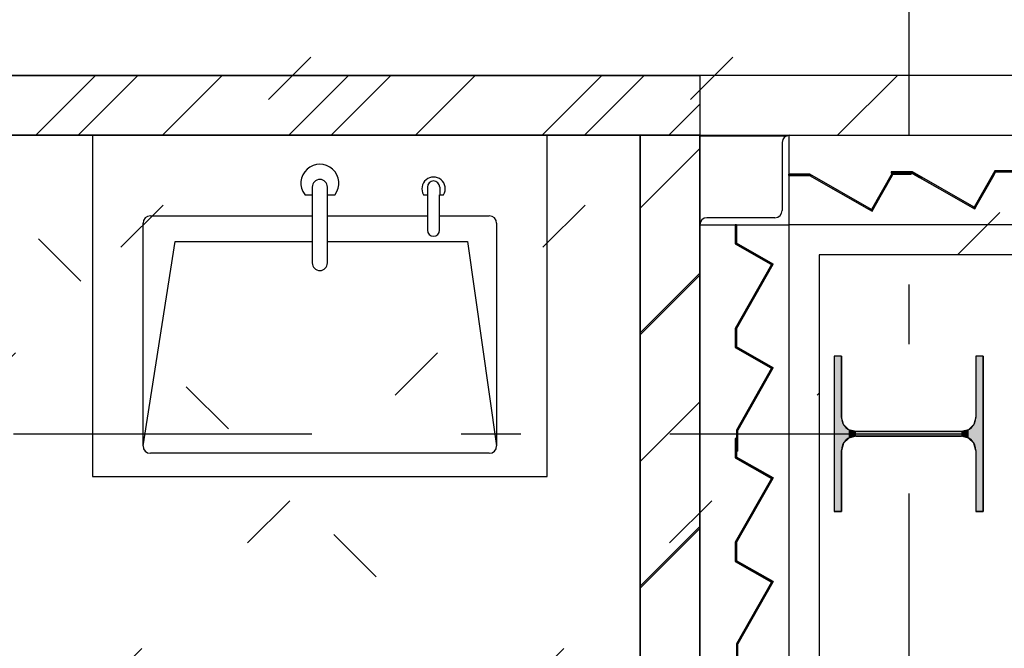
# Model space of a CAD drawing. Extents: x 2 to 87, y -108 to 11.
# Tile 290 of 352: x 42.74 to 44.39, y -33.97 to -32.91. Entities that reach past the tile are written whole.
import ezdxf

# ---------------------------------------------------------------- set-up
doc = ezdxf.new("R2010")
doc.units = 0
doc.header["$MEASUREMENT"] = 0
for name, pattern in [('DASHDOT', [1, 0.5, -0.25, 0, -0.25]), ('DOT', [0.25, 0, -0.25]), ('HIDDEN', [0.375, 0.25, -0.125])]:
    doc.linetypes.add(name, pattern=pattern)
for name, color, linetype in [('12', 7, 'CONTINUOUS'), ('18', 7, 'CONTINUOUS'), ('2', 7, 'CONTINUOUS'), ('25', 7, 'CONTINUOUS'), ('4', 7, 'CONTINUOUS'), ('5', 7, 'CONTINUOUS'), ('6', 7, 'CONTINUOUS'), ('7', 7, 'CONTINUOUS'), ('8', 7, 'CONTINUOUS')]:
    doc.layers.add(name, color=color, linetype=linetype)

# ---------------------------------------------------------------- blocks, each defined once
blk = doc.blocks.new('*N31')
at = {"layer": '7', "color": 62, "linetype": 'Continuous'}
for p, q in [((-0.1125, 0.13), (-0.125, 0.13)), ((-0.125, 0.13), (-0.125, -0.13)), ((-0.1125, 0.13), (-0.1125, 0.0277)), ((0.125, 0.13), (0.1125, 0.13)), ((0.1125, 0.13), (0.1125, 0.0277)), ((0.125, 0.13), (0.125, -0.13)), ((-0.1093, 0.0157), (-0.1125, 0.0277)), ((0.1125, 0.0277), (0.1093, 0.0157)), ((-0.1005, 0.007), (-0.1093, 0.0157)), ((-0.0885, 0.0037), (-0.1005, 0.007)), ((0.0885, 0.0037), (-0.0885, 0.0037)), ((0.1005, 0.007), (0.0885, 0.0037)), ((0.1093, 0.0157), (0.1005, 0.007)), ((-0.1093, -0.0158), (-0.1125, -0.0278)), ((-0.1005, -0.007), (-0.1093, -0.0158)), ((-0.0885, -0.0038), (-0.1005, -0.007)), ((0.0885, -0.0038), (-0.0885, -0.0038)), ((0.1005, -0.007), (0.0885, -0.0038)), ((0.1093, -0.0158), (0.1005, -0.007)), ((0.1125, -0.0278), (0.1093, -0.0158)), ((-0.1125, -0.0278), (-0.1125, -0.13)), ((0.1125, -0.0278), (0.1125, -0.13)), ((-0.1125, -0.13), (-0.125, -0.13)), ((0.125, -0.13), (0.1125, -0.13))]:
    blk.add_line(p, q, dxfattribs=at)
for points in [[(-0.1125, 0.13), (-0.125, 0.13), (-0.125, -0.13)], [(-0.1125, 0.13), (-0.1125, -0.13), (-0.125, -0.13)], [(-0.125, 0.13), (-0.125, 0.13), (-0.125, -0.13)], [(-0.1125, 0.13), (-0.1125, 0.13), (-0.1125, 0.0277)], [(0.125, 0.13), (0.1125, 0.13), (0.1125, -0.13)], [(0.125, 0.13), (0.125, -0.13), (0.1125, -0.13)], [(0.1125, 0.13), (0.1125, 0.13), (0.1125, 0.0277)], [(0.125, 0.13), (0.125, 0.13), (0.125, -0.13)], [(-0.1093, 0.0157), (-0.1125, 0.0277), (-0.1125, -0.0278)], [(0.1125, 0.0277), (0.1093, 0.0157), (0.1093, -0.0158)], [(0.1125, 0.0277), (0.1125, -0.0278), (0.1093, -0.0158)], [(-0.1093, 0.0157), (-0.1093, -0.0158), (-0.1125, -0.0278)], [(-0.1005, 0.007), (-0.1093, 0.0157), (-0.1093, -0.0158)], [(-0.1005, 0.007), (-0.1005, -0.007), (-0.1093, -0.0158)], [(-0.0885, 0.0037), (-0.1005, 0.007), (-0.1005, -0.007)], [(-0.0885, 0.0037), (-0.0885, -0.0038), (-0.1005, -0.007)], [(0.0885, 0.0037), (-0.0885, 0.0037), (-0.0885, -0.0038)], [(0.0885, 0.0037), (0.0885, -0.0038), (-0.0885, -0.0038)], [(0.1005, 0.007), (0.0885, 0.0037), (0.0885, -0.0038)], [(0.1005, 0.007), (0.1005, -0.007), (0.0885, -0.0038)], [(0.1093, 0.0157), (0.1005, 0.007), (0.1005, -0.007)], [(0.1093, 0.0157), (0.1093, -0.0158), (0.1005, -0.007)], [(-0.1125, -0.0278), (-0.1125, -0.0278), (-0.1125, -0.13)], [(0.1125, -0.0278), (0.1125, -0.0278), (0.1125, -0.13)]]:
    blk.add_solid(points, dxfattribs=at)
blk = doc.blocks.new('*N656')
at = {"layer": '25', "color": 62, "linetype": 'Continuous'}
for p, q in [((44.0264, -33.1729), (44.062, -33.1729)), ((44.0264, -33.1729), (44.0264, -33.1749)), ((44.0264, -33.1749), (44.0614, -33.1749)), ((44.0614, -33.1749), (44.1614, -33.2318)), ((44.062, -33.1729), (44.0655, -33.1749)), ((44.2001, -33.1749), (44.1678, -33.2318)), ((44.1989, -33.1729), (44.1978, -33.1749)), ((44.2001, -33.1709), (44.1989, -33.1729)), ((44.2001, -33.1709), (44.2315, -33.1709)), ((44.2012, -33.1729), (44.2001, -33.1749)), ((44.2012, -33.1729), (44.2315, -33.1729)), ((44.2315, -33.1709), (44.2315, -33.1729)), ((44.1662, -33.2345), (44.1614, -33.2318)), ((44.1678, -33.2318), (44.1662, -33.2345))]:
    blk.add_line(p, q, dxfattribs=at)
for points in [[(44.0264, -33.1729), (44.0264, -33.1729), (44.062, -33.1729)], [(44.0264, -33.1729), (44.0264, -33.1749), (44.0655, -33.1749)], [(44.0264, -33.1729), (44.062, -33.1729), (44.0655, -33.1749)], [(44.0264, -33.1749), (44.0264, -33.1749), (44.0614, -33.1749)], [(44.0614, -33.1749), (44.1614, -33.2318), (44.1655, -33.2318)], [(44.0614, -33.1749), (44.0655, -33.1749), (44.1655, -33.2318)], [(44.1978, -33.1749), (44.1655, -33.2318), (44.1678, -33.2318)], [(44.1978, -33.1749), (44.2001, -33.1749), (44.1678, -33.2318)], [(44.1989, -33.1729), (44.1978, -33.1749), (44.2001, -33.1749)], [(44.2001, -33.1709), (44.1989, -33.1729), (44.2315, -33.1729)], [(44.1989, -33.1729), (44.2012, -33.1729), (44.2001, -33.1749)], [(44.2001, -33.1709), (44.2001, -33.1709), (44.2315, -33.1709)], [(44.2001, -33.1709), (44.2315, -33.1709), (44.2315, -33.1729)], [(44.2012, -33.1729), (44.2012, -33.1729), (44.2315, -33.1729)], [(44.1614, -33.2318), (44.1678, -33.2318), (44.1662, -33.2345)]]:
    blk.add_solid(points, dxfattribs=at)
blk = doc.blocks.new('*N657')
at = {"layer": '25', "color": 62, "linetype": 'Continuous'}
for p, q in [((44.1983, -33.1689), (44.2338, -33.1689)), ((44.1983, -33.1689), (44.1983, -33.1709)), ((44.1983, -33.1709), (44.2333, -33.1709)), ((44.2333, -33.1709), (44.2458, -33.178)), ((44.2338, -33.1689), (44.2373, -33.1709)), ((44.2373, -33.1709), (44.2498, -33.178)), ((44.2458, -33.178), (44.3333, -33.2278)), ((44.3679, -33.178), (44.3396, -33.2278)), ((44.3697, -33.1709), (44.3656, -33.178)), ((44.372, -33.1709), (44.3679, -33.178)), ((44.3708, -33.1689), (44.3697, -33.1709)), ((44.3719, -33.1669), (44.3708, -33.1689)), ((44.3719, -33.1669), (44.4039, -33.1669)), ((44.3731, -33.1689), (44.372, -33.1709)), ((44.3731, -33.1689), (44.4034, -33.1689)), ((44.4034, -33.1689), (44.4069, -33.1709)), ((44.4039, -33.1669), (44.4074, -33.1689)), ((44.4069, -33.1709), (44.4194, -33.178)), ((44.4074, -33.1689), (44.411, -33.1709)), ((44.411, -33.1709), (44.4235, -33.178)), ((44.4194, -33.178), (44.5069, -33.2278)), ((44.5415, -33.178), (44.5133, -33.2278)), ((44.5433, -33.1709), (44.5392, -33.178)), ((44.5456, -33.1709), (44.5415, -33.178)), ((44.5444, -33.1689), (44.5433, -33.1709)), ((44.5456, -33.1669), (44.5444, -33.1689)), ((44.5456, -33.1669), (44.5776, -33.1669)), ((44.5467, -33.1689), (44.5456, -33.1709)), ((44.5467, -33.1689), (44.5776, -33.1689)), ((44.5776, -33.1669), (44.5776, -33.1689)), ((44.3381, -33.2305), (44.3333, -33.2278)), ((44.3396, -33.2278), (44.3381, -33.2305)), ((44.5117, -33.2305), (44.5069, -33.2278)), ((44.5133, -33.2278), (44.5117, -33.2305))]:
    blk.add_line(p, q, dxfattribs=at)
for points in [[(44.1983, -33.1689), (44.1983, -33.1689), (44.2338, -33.1689)], [(44.1983, -33.1689), (44.1983, -33.1709), (44.2373, -33.1709)], [(44.1983, -33.1689), (44.2338, -33.1689), (44.2373, -33.1709)], [(44.1983, -33.1709), (44.1983, -33.1709), (44.2333, -33.1709)], [(44.2333, -33.1709), (44.2458, -33.178), (44.2498, -33.178)], [(44.2333, -33.1709), (44.2373, -33.1709), (44.2498, -33.178)], [(44.2458, -33.178), (44.3333, -33.2278), (44.3373, -33.2278)], [(44.2458, -33.178), (44.2498, -33.178), (44.3373, -33.2278)], [(44.3656, -33.178), (44.3373, -33.2278), (44.3396, -33.2278)], [(44.3656, -33.178), (44.3679, -33.178), (44.3396, -33.2278)], [(44.3697, -33.1709), (44.3656, -33.178), (44.3679, -33.178)], [(44.3697, -33.1709), (44.372, -33.1709), (44.3679, -33.178)], [(44.3708, -33.1689), (44.3697, -33.1709), (44.372, -33.1709)], [(44.3719, -33.1669), (44.3708, -33.1689), (44.4074, -33.1689)], [(44.3708, -33.1689), (44.3731, -33.1689), (44.372, -33.1709)], [(44.3719, -33.1669), (44.3719, -33.1669), (44.4039, -33.1669)], [(44.3719, -33.1669), (44.4039, -33.1669), (44.4074, -33.1689)], [(44.3731, -33.1689), (44.3731, -33.1689), (44.4034, -33.1689)], [(44.4034, -33.1689), (44.4069, -33.1709), (44.411, -33.1709)], [(44.4034, -33.1689), (44.4074, -33.1689), (44.411, -33.1709)], [(44.4069, -33.1709), (44.4194, -33.178), (44.4235, -33.178)], [(44.4069, -33.1709), (44.411, -33.1709), (44.4235, -33.178)], [(44.4194, -33.178), (44.5069, -33.2278), (44.511, -33.2278)], [(44.4194, -33.178), (44.4235, -33.178), (44.511, -33.2278)], [(44.5392, -33.178), (44.511, -33.2278), (44.5133, -33.2278)], [(44.5392, -33.178), (44.5415, -33.178), (44.5133, -33.2278)], [(44.5433, -33.1709), (44.5392, -33.178), (44.5415, -33.178)], [(44.5433, -33.1709), (44.5456, -33.1709), (44.5415, -33.178)], [(44.5444, -33.1689), (44.5433, -33.1709), (44.5456, -33.1709)], [(44.5456, -33.1669), (44.5444, -33.1689), (44.5776, -33.1689)], [(44.5444, -33.1689), (44.5467, -33.1689), (44.5456, -33.1709)], [(44.5456, -33.1669), (44.5456, -33.1669), (44.5776, -33.1669)], [(44.5456, -33.1669), (44.5776, -33.1669), (44.5776, -33.1689)], [(44.5467, -33.1689), (44.5467, -33.1689), (44.5776, -33.1689)], [(44.3333, -33.2278), (44.3396, -33.2278), (44.3381, -33.2305)], [(44.5069, -33.2278), (44.5133, -33.2278), (44.5117, -33.2305)]]:
    blk.add_solid(points, dxfattribs=at)
blk = doc.blocks.new('*N681')
at = {"layer": '25', "color": 62, "linetype": 'Continuous'}
for p, q in [((43.937, -33.6155), (43.939, -33.6155)), ((43.937, -33.6155), (43.937, -33.6463)), ((43.939, -33.6155), (43.939, -33.6463)), ((43.937, -33.6463), (43.937, -33.6475)), ((43.937, -33.6475), (43.9965, -33.6813)), ((43.939, -33.6463), (43.941, -33.6475)), ((43.941, -33.6475), (44.0006, -33.6813)), ((43.9978, -33.6821), (43.937, -33.7891)), ((44.0001, -33.6821), (43.9393, -33.7891)), ((43.9965, -33.6813), (43.9978, -33.6821)), ((44.0006, -33.6813), (44.0001, -33.6821)), ((43.937, -33.7891), (43.937, -33.7896)), ((43.9393, -33.7891), (43.939, -33.7896)), ((43.937, -33.7896), (43.937, -33.8199)), ((43.939, -33.7896), (43.939, -33.8199)), ((43.937, -33.8199), (43.937, -33.8211)), ((43.937, -33.8211), (43.9965, -33.855)), ((43.939, -33.8199), (43.941, -33.8211)), ((43.941, -33.8211), (44.0006, -33.855)), ((43.9965, -33.855), (43.9978, -33.8557)), ((44.0006, -33.855), (44.0001, -33.8557)), ((43.9978, -33.8557), (43.939, -33.9592)), ((44.0001, -33.8557), (43.9413, -33.9592)), ((43.939, -33.9592), (43.939, -33.9597)), ((43.939, -33.9597), (43.939, -33.9947)), ((43.9413, -33.9592), (43.941, -33.9597)), ((43.941, -33.9597), (43.941, -33.9947)), ((43.939, -33.9947), (43.941, -33.9947))]:
    blk.add_line(p, q, dxfattribs=at)
for points in [[(43.937, -33.6155), (43.937, -33.6155), (43.939, -33.6155)], [(43.937, -33.6155), (43.937, -33.6463), (43.939, -33.6463)], [(43.937, -33.6155), (43.939, -33.6155), (43.939, -33.6463)], [(43.937, -33.6463), (43.937, -33.6475), (43.941, -33.6475)], [(43.937, -33.6463), (43.939, -33.6463), (43.941, -33.6475)], [(43.937, -33.6475), (43.9965, -33.6813), (44.0006, -33.6813)], [(43.937, -33.6475), (43.941, -33.6475), (44.0006, -33.6813)], [(43.9978, -33.6821), (43.937, -33.7891), (43.9393, -33.7891)], [(43.9978, -33.6821), (44.0001, -33.6821), (43.9393, -33.7891)], [(43.9965, -33.6813), (43.9978, -33.6821), (44.0001, -33.6821)], [(43.9965, -33.6813), (44.0006, -33.6813), (44.0001, -33.6821)], [(43.937, -33.7891), (43.937, -33.7896), (43.939, -33.7896)], [(43.937, -33.7891), (43.9393, -33.7891), (43.939, -33.7896)], [(43.937, -33.7896), (43.937, -33.8199), (43.939, -33.8199)], [(43.937, -33.7896), (43.939, -33.7896), (43.939, -33.8199)], [(43.937, -33.8199), (43.937, -33.8211), (43.941, -33.8211)], [(43.937, -33.8199), (43.939, -33.8199), (43.941, -33.8211)], [(43.937, -33.8211), (43.9965, -33.855), (44.0006, -33.855)], [(43.937, -33.8211), (43.941, -33.8211), (44.0006, -33.855)], [(43.9965, -33.855), (43.9978, -33.8557), (44.0001, -33.8557)], [(43.9965, -33.855), (44.0006, -33.855), (44.0001, -33.8557)], [(43.9978, -33.8557), (43.939, -33.9592), (43.9413, -33.9592)], [(43.9978, -33.8557), (44.0001, -33.8557), (43.9413, -33.9592)], [(43.939, -33.9592), (43.939, -33.9597), (43.941, -33.9597)], [(43.939, -33.9592), (43.9413, -33.9592), (43.941, -33.9597)], [(43.939, -33.9597), (43.939, -33.9947), (43.941, -33.9947)], [(43.939, -33.9597), (43.941, -33.9597), (43.941, -33.9947)], [(43.939, -33.9947), (43.939, -33.9947), (43.941, -33.9947)]]:
    blk.add_solid(points, dxfattribs=at)
blk = doc.blocks.new('*N682')
at = {"layer": '25', "color": 62, "linetype": 'Continuous'}
for p, q in [((43.937, -33.2575), (43.939, -33.2575)), ((43.937, -33.2575), (43.937, -33.2883)), ((43.939, -33.2575), (43.939, -33.2883)), ((43.937, -33.2883), (43.937, -33.2895)), ((43.937, -33.2895), (43.9965, -33.3233)), ((43.939, -33.2883), (43.941, -33.2895)), ((43.941, -33.2895), (44.0006, -33.3233)), ((43.9978, -33.3241), (43.937, -33.4311)), ((44.0001, -33.3241), (43.9393, -33.4311)), ((43.9965, -33.3233), (43.9978, -33.3241)), ((44.0006, -33.3233), (44.0001, -33.3241)), ((43.937, -33.4311), (43.937, -33.4316)), ((43.937, -33.4316), (43.937, -33.4619)), ((43.9393, -33.4311), (43.939, -33.4316)), ((43.939, -33.4316), (43.939, -33.4619)), ((43.937, -33.4619), (43.937, -33.4631)), ((43.937, -33.4631), (43.9965, -33.497)), ((43.939, -33.4619), (43.941, -33.4631)), ((43.941, -33.4631), (44.0006, -33.497)), ((43.9978, -33.4977), (43.939, -33.6012)), ((44.0001, -33.4977), (43.9413, -33.6012)), ((43.9965, -33.497), (43.9978, -33.4977)), ((44.0006, -33.497), (44.0001, -33.4977)), ((43.939, -33.6012), (43.939, -33.6017)), ((43.939, -33.6017), (43.939, -33.6367)), ((43.9413, -33.6012), (43.941, -33.6017)), ((43.941, -33.6017), (43.941, -33.6367)), ((43.939, -33.6367), (43.941, -33.6367))]:
    blk.add_line(p, q, dxfattribs=at)
for points in [[(43.937, -33.2575), (43.937, -33.2575), (43.939, -33.2575)], [(43.937, -33.2575), (43.937, -33.2883), (43.939, -33.2883)], [(43.937, -33.2575), (43.939, -33.2575), (43.939, -33.2883)], [(43.937, -33.2883), (43.937, -33.2895), (43.941, -33.2895)], [(43.937, -33.2883), (43.939, -33.2883), (43.941, -33.2895)], [(43.937, -33.2895), (43.9965, -33.3233), (44.0006, -33.3233)], [(43.937, -33.2895), (43.941, -33.2895), (44.0006, -33.3233)], [(43.9978, -33.3241), (43.937, -33.4311), (43.9393, -33.4311)], [(43.9978, -33.3241), (44.0001, -33.3241), (43.9393, -33.4311)], [(43.9965, -33.3233), (43.9978, -33.3241), (44.0001, -33.3241)], [(43.9965, -33.3233), (44.0006, -33.3233), (44.0001, -33.3241)], [(43.937, -33.4311), (43.937, -33.4316), (43.939, -33.4316)], [(43.937, -33.4311), (43.9393, -33.4311), (43.939, -33.4316)], [(43.937, -33.4316), (43.937, -33.4619), (43.939, -33.4619)], [(43.937, -33.4316), (43.939, -33.4316), (43.939, -33.4619)], [(43.937, -33.4619), (43.937, -33.4631), (43.941, -33.4631)], [(43.937, -33.4619), (43.939, -33.4619), (43.941, -33.4631)], [(43.937, -33.4631), (43.9965, -33.497), (44.0006, -33.497)], [(43.937, -33.4631), (43.941, -33.4631), (44.0006, -33.497)], [(43.9978, -33.4977), (43.939, -33.6012), (43.9413, -33.6012)], [(43.9978, -33.4977), (44.0001, -33.4977), (43.9413, -33.6012)], [(43.9965, -33.497), (43.9978, -33.4977), (44.0001, -33.4977)], [(43.9965, -33.497), (44.0006, -33.497), (44.0001, -33.4977)], [(43.939, -33.6012), (43.939, -33.6017), (43.941, -33.6017)], [(43.939, -33.6012), (43.9413, -33.6012), (43.941, -33.6017)], [(43.939, -33.6017), (43.939, -33.6367), (43.941, -33.6367)], [(43.939, -33.6017), (43.941, -33.6017), (43.941, -33.6367)], [(43.939, -33.6367), (43.939, -33.6367), (43.941, -33.6367)]]:
    blk.add_solid(points, dxfattribs=at)

msp = doc.modelspace()

# ---------------------------------------------------------------- linework, layer by layer
at = {"layer": '12', "color": 62, "linetype": 'Continuous'}
for p, q in [((42.86, -33.1074), (42.86, -33.6789)), ((43.622, -33.6789), (43.622, -33.1074)), ((43.2283, -33.1943), (43.2283, -33.207)), ((43.2537, -33.207), (43.2537, -33.1943)), ((43.4211, -33.1943), (43.4211, -33.207)), ((43.4418, -33.1943), (43.4418, -33.207)), ((43.2156, -33.207), (43.2283, -33.207)), ((43.2283, -33.207), (43.2283, -33.3213)), ((43.2537, -33.3213), (43.2537, -33.207)), ((43.2537, -33.207), (43.2664, -33.207)), ((43.4146, -33.2071), (43.4211, -33.2071)), ((43.4211, -33.2071), (43.4211, -33.2664)), ((43.4417, -33.2664), (43.4417, -33.2071)), ((43.4417, -33.2071), (43.4483, -33.2071)), ((42.9571, -33.2424), (43.2283, -33.2424)), ((43.2537, -33.2424), (43.4211, -33.2424)), ((43.4417, -33.2424), (43.5247, -33.2424)), ((42.9447, -33.6276), (42.9447, -33.2548)), ((43.5371, -33.2548), (43.5371, -33.6276)), ((42.9447, -33.6276), (42.9983, -33.2852)), ((42.9983, -33.2852), (43.2283, -33.2852)), ((43.2537, -33.2852), (43.4886, -33.2852)), ((43.4886, -33.2852), (43.5371, -33.6276)), ((43.5247, -33.64), (42.9571, -33.64)), ((42.86, -33.6789), (43.622, -33.6789))]:
    msp.add_line(p, q, dxfattribs=at)
at = {"layer": '12', "color": 1, "linetype": 'HIDDEN'}
for points in [[(38.6276, -33.0075), (43.8776, -33.0075), (43.8776, -33.1075), (38.6276, -33.1075)], [(43.8776, -37.2275), (43.7776, -37.2275), (43.7776, -33.1075), (43.8776, -33.1075)]]:
    msp.add_lwpolyline(points, close=True, dxfattribs=at)
at = {"layer": '12', "color": 62, "linetype": 'Continuous'}
for centre, radius, start, end in [((43.241, -33.1879), 0.0318, 323.1301, 216.8699), ((43.4315, -33.197), 0.0196, 329.0784, 210.9216), ((43.241, -33.1943), 0.0127, 0, 180), ((43.4315, -33.1943), 0.0103, 0, 180), ((42.9571, -33.2548), 0.0124, 90, 180), ((43.5247, -33.2548), 0.0124, 0, 90), ((43.4314, -33.2664), 0.0103, 180, 360), ((43.241, -33.3213), 0.0127, 180, 360), ((42.9571, -33.6276), 0.0124, 180, 270), ((43.5247, -33.6276), 0.0124, 270, 360)]:
    msp.add_arc(centre, radius, start, end, dxfattribs=at)
at = {"layer": '18', "color": 7, "linetype": 'Continuous'}
for p, q in [((42.7649, -33.1075), (42.8649, -33.0075)), ((42.9771, -33.1075), (43.0771, -33.0075)), ((43.1892, -33.1075), (43.2892, -33.0075)), ((43.4013, -33.1075), (43.5013, -33.0075)), ((43.6135, -33.1075), (43.7135, -33.0075)), ((43.8256, -33.1075), (43.8776, -33.0555)), ((43.7776, -33.2297), (43.8776, -33.1297)), ((43.7776, -33.4418), (43.8776, -33.3418)), ((43.7776, -33.6539), (43.8776, -33.5539)), ((43.7776, -33.8661), (43.8776, -33.7661))]:
    msp.add_line(p, q, dxfattribs=at)
at = {"layer": '18', "color": 1, "linetype": 'Continuous'}
for points in [[(38.6276, -33.0075), (43.8776, -33.0075), (43.8776, -33.1075), (38.6276, -33.1075)], [(43.8776, -37.2275), (43.7776, -37.2275), (43.7776, -33.1075), (43.8776, -33.1075)]]:
    msp.add_lwpolyline(points, close=True, dxfattribs=at)
at = {"layer": '2', "color": 62, "linetype": 'Continuous'}
for p, q in [((44.062, -33.1729), (44.0264, -33.1729)), ((44.0264, -33.1729), (44.0264, -33.1749)), ((44.0264, -33.1749), (44.0614, -33.1749)), ((44.0614, -33.1749), (44.1662, -33.2345)), ((44.1655, -33.2318), (44.062, -33.1729)), ((44.2001, -33.1709), (44.1655, -33.2318)), ((44.1662, -33.2345), (44.2012, -33.1729)), ((44.2338, -33.1689), (44.1983, -33.1689)), ((44.1983, -33.1689), (44.1983, -33.1709)), ((44.1983, -33.1709), (44.2333, -33.1709)), ((44.2315, -33.1709), (44.2001, -33.1709)), ((44.2012, -33.1729), (44.2315, -33.1729)), ((44.2315, -33.1729), (44.2315, -33.1709)), ((44.2333, -33.1709), (44.3381, -33.2305)), ((44.3373, -33.2278), (44.2338, -33.1689)), ((44.3719, -33.1669), (44.3373, -33.2278)), ((44.3381, -33.2305), (44.3731, -33.1689)), ((44.4039, -33.1669), (44.3719, -33.1669)), ((44.3731, -33.1689), (44.4034, -33.1689)), ((43.939, -33.2575), (43.937, -33.2575)), ((43.937, -33.2575), (43.937, -33.2895)), ((43.939, -33.2883), (43.939, -33.2575)), ((43.937, -33.2895), (43.9978, -33.3241)), ((44.0006, -33.3233), (43.939, -33.2883)), ((43.9978, -33.3241), (43.937, -33.4311)), ((43.939, -33.4316), (44.0006, -33.3233)), ((43.937, -33.4311), (43.937, -33.4631)), ((43.939, -33.4619), (43.939, -33.4316)), ((43.937, -33.4631), (43.9978, -33.4977)), ((44.0006, -33.497), (43.939, -33.4619)), ((43.9978, -33.4977), (43.939, -33.6012)), ((43.941, -33.6017), (44.0006, -33.497)), ((43.939, -33.6012), (43.939, -33.6367)), ((43.941, -33.6367), (43.941, -33.6017)), ((43.939, -33.6155), (43.937, -33.6155)), ((43.937, -33.6155), (43.937, -33.6475)), ((43.939, -33.6463), (43.939, -33.6155)), ((43.939, -33.6367), (43.941, -33.6367)), ((43.937, -33.6475), (43.9978, -33.6821)), ((44.0006, -33.6813), (43.939, -33.6463)), ((43.9978, -33.6821), (43.937, -33.7891)), ((43.939, -33.7896), (44.0006, -33.6813)), ((43.937, -33.7891), (43.937, -33.8211)), ((43.939, -33.8199), (43.939, -33.7896)), ((43.937, -33.8211), (43.9978, -33.8557)), ((44.0006, -33.855), (43.939, -33.8199)), ((43.941, -33.9597), (44.0006, -33.855)), ((43.9978, -33.8557), (43.939, -33.9592)), ((43.939, -33.9592), (43.939, -33.9947)), ((43.941, -33.9947), (43.941, -33.9597))]:
    msp.add_line(p, q, dxfattribs=at)
at = {"layer": '25', "color": 62, "linetype": 'Continuous'}
for p, q in [((42.8358, -33.1075), (42.9358, -33.0075)), ((43.2601, -33.1075), (43.3601, -33.0075)), ((43.6843, -33.1075), (43.7843, -33.0075)), ((44.1086, -33.1075), (44.2086, -33.0075)), ((43.7776, -33.4385), (43.8776, -33.3385)), ((43.7776, -33.8628), (43.8776, -33.7628))]:
    msp.add_line(p, q, dxfattribs=at)
at = {"layer": '4', "color": 62, "linetype": 'Continuous'}
for p, q in [((43.8776, -33.1087), (44.0246, -33.1087)), ((44.0276, -33.2575), (44.0276, -33.1075)), ((44.0156, -33.1195), (44.0156, -33.2335)), ((43.8776, -33.2575), (44.0276, -33.2575)), ((44.0036, -33.2455), (43.8896, -33.2455)), ((44.0276, -37.2283), (44.0276, -33.2575)), ((49.4776, -33.2575), (44.0276, -33.2575))]:
    msp.add_line(p, q, dxfattribs=at)
for centre, start, end in [((44.0276, -33.1195), 90, 180), ((44.0036, -33.2335), 270, 360), ((43.8896, -33.2575), 90, 180)]:
    msp.add_arc(centre, 0.012, start, end, dxfattribs=at)
at = {"layer": '5', "color": 7, "linetype": 'DASHDOT'}
for p, q in [((44.2276, -7.3075), (44.2276, -96.5075)), ((7.5276, -33.6075), (52.6276, -33.6075))]:
    msp.add_line(p, q, dxfattribs=at)
at = {"layer": '6', "color": 62, "linetype": 'Continuous'}
for p, q in [((49.6276, -33.0075), (38.6276, -33.0075)), ((38.6276, -33.1075), (43.7776, -33.1075)), ((43.7776, -33.1075), (43.7776, -35.9525)), ((43.8776, -37.3775), (43.8776, -33.1075)), ((43.8776, -33.1075), (48.4976, -33.1075))]:
    msp.add_line(p, q, dxfattribs=at)
at = {"layer": '7', "color": 62, "linetype": 'Continuous'}
for p, q in [((44.1151, -33.4775), (44.1026, -33.4775)), ((44.1026, -33.4775), (44.1026, -33.7375)), ((44.1151, -33.5798), (44.1151, -33.4775)), ((44.3526, -33.4775), (44.3401, -33.4775)), ((44.3401, -33.4775), (44.3401, -33.5798)), ((44.3526, -33.7375), (44.3526, -33.4775)), ((44.3161, -33.6038), (44.1391, -33.6038)), ((44.1391, -33.6113), (44.3161, -33.6113)), ((44.1151, -33.7375), (44.1151, -33.6353)), ((44.3401, -33.6353), (44.3401, -33.7375)), ((44.1026, -33.7375), (44.1151, -33.7375)), ((44.3401, -33.7375), (44.3526, -33.7375))]:
    msp.add_line(p, q, dxfattribs=at)
for centre, start, end in [((44.1391, -33.5798), 180, 270), ((44.3161, -33.5798), 270, 360), ((44.1391, -33.6353), 90, 180), ((44.3161, -33.6353), 360, 90)]:
    msp.add_arc(centre, 0.024, start, end, dxfattribs=at)
at = {"layer": '8', "color": 5, "linetype": 'DOT'}
for p, q in [((44.0776, -34.5893), (33.5276, -24.0393)), ((38.2053, -37.9974), (49.6276, -26.5751)), ((38.9124, -37.9974), (49.6276, -27.2822)), ((44.3094, -33.3075), (49.6276, -27.9893)), ((39.6195, -37.9974), (44.0776, -33.5393))]:
    msp.add_line(p, q, dxfattribs=at)
at = {"layer": '8', "color": 5, "linetype": 'Continuous'}
for p, q in [((49.6276, -33.3075), (44.0776, -33.3075)), ((44.0776, -33.3075), (44.0776, -37.9974))]:
    msp.add_line(p, q, dxfattribs=at)

# ---------------------------------------------------------------- block references
at = {"layer": '25', "color": 62, "linetype": 'Continuous'}
for name in ['*N656', '*N657', '*N682', '*N681']:
    msp.add_blockref(name, (0, 0), dxfattribs=at)
at = {"layer": '7', "color": 62, "linetype": 'Continuous'}
msp.add_blockref('*N31', (44.2276, -33.6075), dxfattribs=at)

doc.saveas('drawing.dxf')
